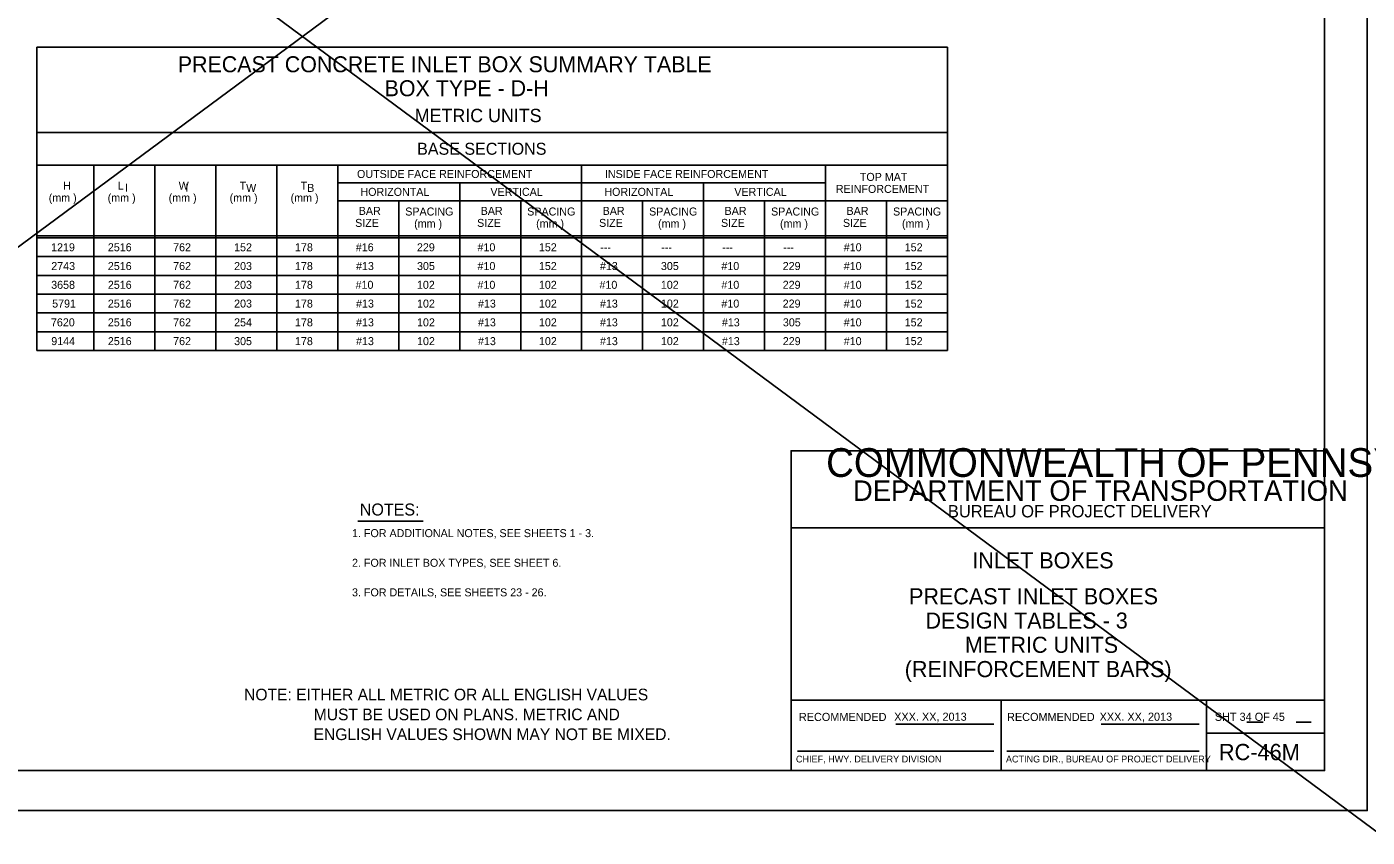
# Model space of a CAD drawing. Extents: x -6420 to 49575, y -4552 to 11624.
# Drawn here: x 41294 to 42943, y -102 to 896 of the extents above; entities that cross this region are included whole.
import ezdxf

# ---------------------------------------------------------------- set-up
doc = ezdxf.new("R2010")
doc.units = 0
doc.layers.add('1', color=7, linetype='Continuous')
doc.layers.add('4', color=7, linetype='Continuous')

msp = doc.modelspace()

# ---------------------------------------------------------------- linework, layer by layer
at = {"layer": '1'}
for p, q in [((34295.4, 6319.6), (48971.6, -4552.2)), ((48971.6, 6319.6), (34295.4, -4552.2)), ((42426.9, 870.4), (41306.9, 870.4)), ((41306.9, 870.4), (41306.9, 497.2)), ((42426.9, 870.4), (42426.9, 497.2)), ((42426.9, 765.4), (41306.9, 765.4)), ((42426.9, 725.4), (41306.9, 725.4)), ((41376.9, 497.2), (41376.9, 725.4)), ((41451.9, 725.4), (41451.9, 497.2)), ((41526.9, 725.4), (41526.9, 497.2)), ((41601.9, 725.4), (41601.9, 497.2)), ((41676.9, 725.4), (41676.9, 497.2)), ((41976.9, 725.4), (41976.9, 497.2)), ((42276.9, 725.4), (42276.9, 497.2)), ((41676.9, 703.4), (41976.9, 703.4)), ((41826.9, 703.4), (41826.9, 497.2)), ((41976.9, 703.4), (42276.9, 703.4)), ((42126.9, 703.4), (42126.9, 497.2)), ((41676.9, 681.4), (41976.9, 681.4)), ((41751.9, 681.4), (41751.9, 497.2)), ((41901.9, 681.4), (41901.9, 497.2)), ((41976.9, 681.4), (42426.9, 681.4)), ((42051.9, 681.4), (42051.9, 497.2)), ((42201.9, 681.4), (42201.9, 497.2)), ((42351.9, 681.4), (42351.9, 497.2)), ((41306.9, 638.2), (42426.9, 638.2)), ((41306.9, 635.7), (42426.9, 635.7)), ((41306.9, 612.7), (42426.9, 612.7)), ((41306.9, 589.6), (42426.9, 589.6)), ((41306.9, 566.5), (42426.9, 566.5)), ((41306.9, 543.4), (42426.9, 543.4)), ((41306.9, 520.3), (42426.9, 520.3)), ((41306.9, 497.2), (42426.9, 497.2)), ((41701.4, 287.3), (41781.9, 287.3)), ((42363.5, 37.2), (42483.9, 37.2)), ((42616.1, 37.2), (42736.5, 37.2)), ((42795.2, 39.9), (42815.3, 39.9)), ((42855.6, 39.9), (42874.4, 39.9)), ((42242.3, 4.2), (42483.9, 4.2)), ((42500, 4.2), (42736.5, 4.2))]:
    msp.add_line(p, q, dxfattribs=at)
msp.add_lwpolyline([(42890.7, -19.8), (42890.7, 1830.6), (40311.9, 1830.6), (40311.9, -19.8), (42890.7, -19.8), (42890.7, 66.7), (42234.5, 66.7), (42234.5, 278.9), (42890.7, 278.9), (42890.7, 373.9), (42234.5, 373.9), (42234.5, -19.8), (42493, -19.8), (42493, 66.7), (42493, -19.8), (42745.6, -19.8), (42745.6, 66.7), (42745.6, 26.3), (42890.7, 26.3)], dxfattribs=at)
at = {"layer": '4'}
msp.add_lwpolyline([(40184, 1879.8), (42943.2, 1879.8), (42943.2, -69), (40184, -69)], close=True, dxfattribs=at)

# ---------------------------------------------------------------- texts
at = {"layer": '1'}
for s, height, p in [('PRECAST CONCRETE INLET BOX SUMMARY TABLE', 19.685, (41480.1, 839.6)), ('BOX TYPE - D-H', 19.685, (41734.5, 810.1)), ('METRIC UNITS', 16.404, (41771.6, 778.2)), ('BASE SECTIONS', 14.764, (41774.5, 738.1)), ('OUTSIDE FACE REINFORCEMENT', 9.843, (41700.6, 709.5)), ('INSIDE FACE REINFORCEMENT', 9.843, (42005.5, 709.5)), ('TOP MAT', 9.84, (42319.1, 705.9)), ('H', 9.84, (41339.1, 695.1)), ('L ', 9.84, (41406.2, 695.1)), ('I', 9.84, (41415.2, 692.6)), ('W ', 9.84, (41481.2, 695.1)), ('I', 9.84, (41489.6, 692.6)), ('T ', 9.84, (41556.2, 695.1)), ('W', 9.84, (41564.2, 692.4)), ('T ', 9.84, (41631.2, 695.1)), ('B', 9.84, (41639.4, 692.4)), ('HORIZONTAL', 9.84, (41704.8, 687.5)), ('VERTICAL', 9.84, (41864.7, 687.5)), ('HORIZONTAL', 9.84, (42004.8, 687.5)), ('VERTICAL', 9.84, (42164.7, 687.5)), ('REINFORCEMENT', 9.843, (42289.6, 691.1)), ('(mm )', 9.84, (41321.4, 680.3)), ('(mm )', 9.84, (41393.9, 680.3)), ('(mm )', 9.84, (41468.9, 680.3)), ('(mm )', 9.84, (41543.9, 680.3)), ('(mm )', 9.84, (41618.9, 680.3)), ('BAR', 9.84, (41702.7, 664.1)), ('SPACING', 9.84, (41759.9, 663.3)), ('BAR', 9.84, (41852.7, 664.1)), ('SPACING', 9.84, (41909.9, 663.3)), ('BAR', 9.84, (42002.7, 664.1)), ('SPACING', 9.84, (42059.9, 663.3)), ('BAR', 9.84, (42152.7, 664.1)), ('SPACING', 9.84, (42209.9, 663.3)), ('BAR', 9.84, (42302.7, 664.1)), ('SPACING', 9.84, (42359.9, 663.3)), ('SIZE', 9.84, (41698.3, 649.3)), ('(mm )', 9.84, (41770.9, 648.5)), ('SIZE', 9.84, (41848.3, 649.3)), ('(mm )', 9.84, (41920.9, 648.5)), ('SIZE', 9.84, (41998.3, 649.3)), ('(mm )', 9.84, (42070.9, 648.5)), ('SIZE', 9.84, (42148.3, 649.3)), ('(mm )', 9.84, (42220.9, 648.5)), ('SIZE', 9.84, (42298.3, 649.3)), ('(mm )', 9.84, (42370.9, 648.5)), ('1219', 9.84, (41324.3, 619.3)), ('2516', 9.84, (41394.1, 619.3)), ('762', 9.84, (41474.4, 619.3)), ('152', 9.84, (41549.4, 619.3)), ('178', 9.84, (41624.3, 619.3)), ('#16', 9.84, (41699.1, 619.3)), ('229', 9.84, (41774.3, 619.3)), ('#10', 9.84, (41848.8, 619.3)), ('152', 9.84, (41924.3, 619.3)), ('#10', 9.84, (42299.3, 619.3)), ('152', 9.84, (42374.3, 619.3)), ('---', 9.84, (41999.8, 619.3)), ('---', 9.84, (42074.8, 619.3)), ('---', 9.84, (42149.8, 619.3)), ('---', 9.84, (42224.8, 619.3)), ('2743', 9.84, (41324.5, 596.2)), ('2516', 9.84, (41394.1, 596.2)), ('762', 9.84, (41474.4, 596.2)), ('203', 9.84, (41549.4, 596.2)), ('178', 9.84, (41624.3, 596.2)), ('#13', 9.84, (41699.4, 596.2)), ('305', 9.84, (41774.4, 596.2)), ('#10', 9.84, (41848.8, 596.2)), ('152', 9.84, (41924.3, 596.2)), ('#13', 9.84, (41999.4, 596.2)), ('305', 9.84, (42074.4, 596.2)), ('#10', 9.84, (42148.8, 596.2)), ('229', 9.84, (42224.2, 596.2)), ('#10', 9.84, (42299.3, 596.2)), ('152', 9.84, (42374.3, 596.2)), ('3658', 9.84, (41324.4, 573.1)), ('2516', 9.84, (41394.1, 573.1)), ('762', 9.84, (41474.4, 573.1)), ('203', 9.84, (41549.4, 573.1)), ('178', 9.84, (41624.3, 573.1)), ('#10', 9.84, (41698.8, 573.1)), ('102', 9.84, (41774.3, 573.1)), ('#10', 9.84, (41848.8, 573.1)), ('102', 9.84, (41924.3, 573.1)), ('#10', 9.84, (41998.8, 573.1)), ('102', 9.84, (42074.3, 573.1)), ('#10', 9.84, (42148.8, 573.1)), ('229', 9.84, (42224.2, 573.1)), ('#10', 9.84, (42299.3, 573.1)), ('152', 9.84, (42374.3, 573.1)), ('5791', 9.84, (41325.6, 550)), ('2516', 9.84, (41394.1, 550)), ('762', 9.84, (41474.4, 550)), ('203', 9.84, (41549.4, 550)), ('178', 9.84, (41624.3, 550)), ('#13', 9.84, (41699.4, 550)), ('102', 9.84, (41774.4, 550)), ('#13', 9.84, (41849.4, 550)), ('102', 9.84, (41924.4, 550)), ('#13', 9.84, (41999.4, 550)), ('102', 9.84, (42074.4, 550)), ('#10', 9.84, (42148.8, 550)), ('229', 9.84, (42224.2, 550)), ('#10', 9.84, (42299.3, 550)), ('152', 9.84, (42374.3, 550)), ('7620', 9.84, (41324.1, 526.9)), ('2516', 9.84, (41394.1, 526.9)), ('762', 9.84, (41474.4, 526.9)), ('254', 9.84, (41549.4, 526.9)), ('178', 9.84, (41624.3, 526.9)), ('#13', 9.84, (41699.4, 526.9)), ('102', 9.84, (41774.4, 526.9)), ('#13', 9.84, (41849.4, 526.9)), ('102', 9.84, (41924.4, 526.9)), ('#13', 9.84, (41999.4, 526.9)), ('102', 9.84, (42074.4, 526.9)), ('#13', 9.84, (42149.4, 526.9)), ('305', 9.84, (42224.4, 526.9)), ('#10', 9.84, (42299.3, 526.9)), ('152', 9.84, (42374.3, 526.9)), ('9144', 9.84, (41324.5, 503.8)), ('2516', 9.84, (41394.1, 503.8)), ('762', 9.84, (41474.4, 503.8)), ('305', 9.84, (41549.4, 503.8)), ('178', 9.84, (41624.3, 503.8)), ('#13', 9.84, (41699.4, 503.8)), ('102', 9.84, (41774.4, 503.8)), ('#13', 9.84, (41849.4, 503.8)), ('102', 9.84, (41924.4, 503.8)), ('#13', 9.84, (41999.4, 503.8)), ('102', 9.84, (42074.4, 503.8)), ('#13', 9.84, (42149.4, 503.8)), ('229', 9.84, (42224.3, 503.8)), ('#10', 9.84, (42299.3, 503.8)), ('152', 9.84, (42374.3, 503.8)), ('COMMONWEALTH OF PENNSYLVANIA', 35.379, (42277.6, 341.6)), ('DEPARTMENT OF TRANSPORTATION', 25.211, (42310.6, 312.1)), ('NOTES:', 14.76, (41704, 294.1)), ('BUREAU OF PROJECT DELIVERY', 15.164, (42427.4, 291.8)), (' 1. FOR ADDITIONAL NOTES, SEE SHEETS 1 - 3.', 9.843, (41690.8, 267.5)), ('INLET BOXES', 19.816, (42457.4, 229)), (' 2. FOR INLET BOX TYPES, SEE SHEET 6.', 9.843, (41690.8, 231)), (' 3. FOR DETAILS, SEE SHEETS 23 - 26.', 9.843, (41690.8, 194.6)), ('PRECAST INLET BOXES', 19.816, (42379.6, 184.8)), ('DESIGN TABLES - 3', 19.816, (42399.8, 154.9)), ('METRIC UNITS', 19.816, (42448.4, 125.1)), ('(REINFORCEMENT BARS)', 19.816, (42374.3, 95.2)), ('NOTE: EITHER ALL METRIC OR ALL ENGLISH VALUES', 14.354, (41561.7, 66.6)), ('MUST BE USED ON PLANS. METRIC AND', 14.354, (41647.4, 42.1)), ('RECOMMENDED', 10, (42244.1, 41.2)), ('XXX. XX, 2013', 10, (42361.3, 41.5)), ('RECOMMENDED', 10, (42500.2, 41.2)), ('XXX. XX, 2013', 10, (42614, 41.5)), ('SHT 34 OF 45', 10, (42755.7, 41.4)), ('ENGLISH VALUES SHOWN MAY NOT BE MIXED.', 14.354, (41647.1, 17.7)), ('RC-46M', 20, (42760.7, -7)), ('CHIEF, HWY. DELIVERY DIVISION', 8.333, (42240.5, -9.8)), ('ACTING DIR., BUREAU OF PROJECT DELIVERY', 8.333, (42498.8, -9.8))]:
    msp.add_text(s, height=height, dxfattribs=at).set_placement(p)

doc.saveas('drawing.dxf')
